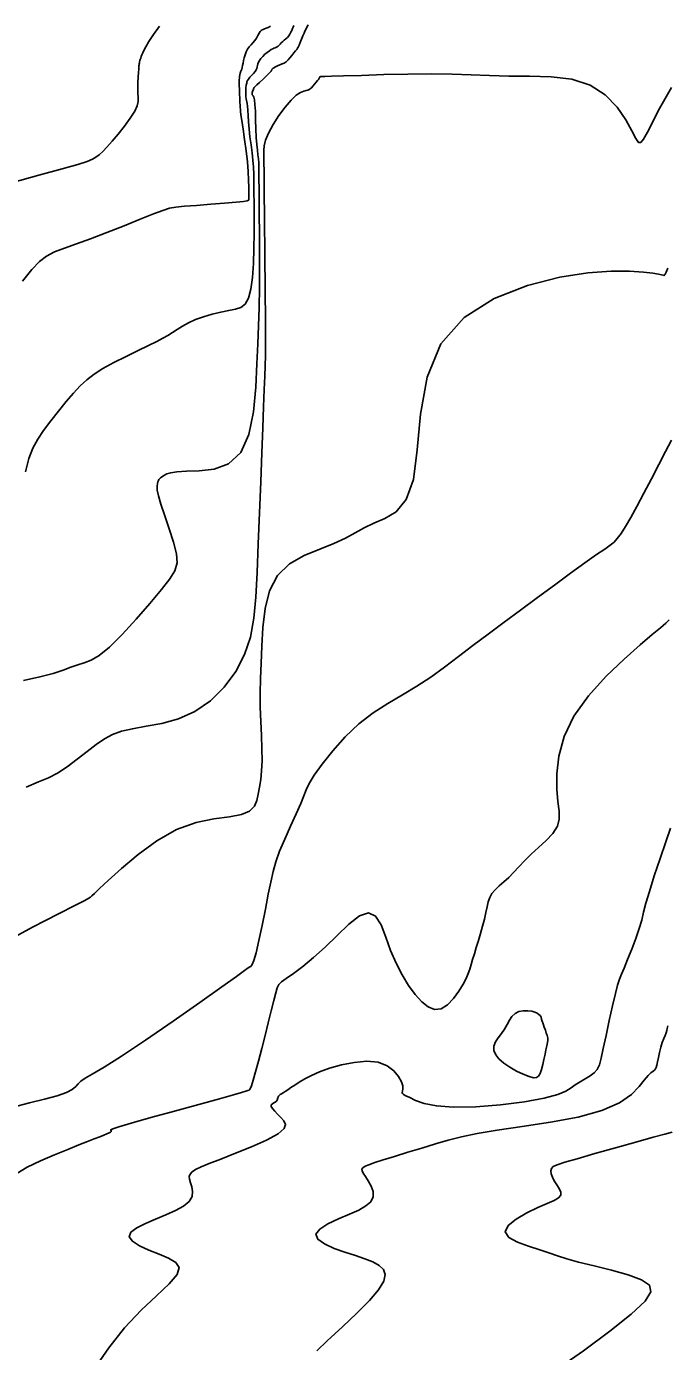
# Model space of a CAD drawing. Extents: x 2566142 to 2571431, y 418755 to 421584.
# Drawn here: x 2568466.2 to 2568693.7, y 420498.8 to 420968.6 of the extents above; entities that cross this region are included whole.
import ezdxf

# ---------------------------------------------------------------- set-up
doc = ezdxf.new("R2010")
doc.units = 0
doc.layers.add('Contour_ADS_Major', color=7, linetype='Continuous')
doc.layers.add('Contour_ADS_Minor', color=7, linetype='Continuous')

msp = doc.modelspace()

# ---------------------------------------------------------------- linework, layer by layer
at = {"layer": 'Contour_ADS_Major'}
for points in [[(2568550.93, 420875.17), (2568550.82, 420887.81), (2568550.69, 420900.27), (2568550.59, 420910.54), (2568550.52, 420917.12), (2568550.48, 420920.54), (2568550.47, 420921.87), (2568550.46, 420922.15), (2568550.44, 420922.29), (2568550.42, 420922.53), (2568550.4, 420922.97), (2568550.38, 420923.71), (2568550.39, 420924.81), (2568550.56, 420926.35), (2568551.08, 420928.35), (2568552.11, 420930.86), (2568553.74, 420933.87), (2568555.79, 420937.06), (2568558, 420940.07), (2568560.12, 420942.55), (2568561.94, 420944.22), (2568563.42, 420945.19), (2568564.58, 420945.69), (2568565.45, 420945.92), (2568566.07, 420946.07), (2568566.51, 420946.23), (2568566.89, 420946.49), (2568567.32, 420946.89), (2568567.85, 420947.49), (2568568.45, 420948.2), (2568569.03, 420948.91), (2568569.5, 420949.5), (2568569.81, 420949.88), (2568569.97, 420950.08), (2568570.04, 420950.17), (2568570.06, 420950.21), (2568570.08, 420950.24), (2568570.09, 420950.27), (2568570.11, 420950.33), (2568570.14, 420950.43), (2568570.17, 420950.56), (2568570.24, 420950.7), (2568570.37, 420950.83), (2568570.57, 420950.91), (2568570.98, 420950.94), (2568572.07, 420950.95), (2568574.44, 420950.99), (2568578.65, 420951.1), (2568585.05, 420951.31), (2568592.98, 420951.56), (2568601.56, 420951.76), (2568609.88, 420951.82), (2568617.28, 420951.69), (2568624, 420951.44), (2568630.53, 420951.2), (2568637.34, 420951.06), (2568644.73, 420951.06), (2568652.36, 420950.83), (2568659.71, 420949.91), (2568666.26, 420947.85), (2568671.59, 420944.39), (2568675.74, 420940.05), (2568678.84, 420935.58), (2568681.01, 420931.67), (2568682.42, 420928.95), (2568683.36, 420927.54), (2568684.15, 420927.45), (2568685.11, 420928.68), (2568686.5, 420931.18), (2568688.29, 420934.64), (2568690.38, 420938.67), (2568692.69, 420942.9), (2568695.09, 420946.98)], [(2568466.06, 420698.93), (2568470.48, 420700.78), (2568473.98, 420702.24), (2568477.19, 420703.89), (2568480.61, 420706.14), (2568484.18, 420708.8), (2568487.7, 420711.54), (2568490.97, 420714.03), (2568493.89, 420716.03), (2568496.76, 420717.56), (2568499.94, 420718.73), (2568503.82, 420719.66), (2568508.67, 420720.49), (2568514.22, 420721.54), (2568520.12, 420723.18), (2568525.98, 420725.78), (2568531.46, 420729.58), (2568536.36, 420734.41), (2568540.47, 420739.95), (2568543.62, 420745.92), (2568545.71, 420752.12), (2568546.94, 420758.8), (2568547.62, 420766.33), (2568548.05, 420775.07), (2568548.47, 420785.2), (2568548.9, 420796.15), (2568549.33, 420807.14), (2568549.73, 420817.41), (2568550.06, 420826.34), (2568550.33, 420833.82), (2568550.55, 420839.92), (2568550.73, 420844.67), (2568550.87, 420848.32), (2568550.97, 420851.97), (2568551.02, 420856.89), (2568551, 420864.38), (2568550.93, 420875.17)], [(2568569.21, 420499.11), (2568572.91, 420502.55), (2568578.35, 420507.59), (2568583.48, 420512.44), (2568587.88, 420516.89), (2568591.16, 420520.72), (2568593, 420523.76), (2568593.52, 420526.11), (2568592.9, 420527.93), (2568591.36, 420529.37), (2568589.09, 420530.6), (2568586.23, 420531.71), (2568582.9, 420532.82), (2568579.21, 420534.02), (2568575.39, 420535.4), (2568571.98, 420536.95), (2568569.6, 420538.63), (2568568.9, 420540.4), (2568570.26, 420542.22), (2568573.19, 420544.05), (2568576.94, 420545.82), (2568580.78, 420547.47), (2568584.08, 420548.99), (2568586.65, 420550.45), (2568588.41, 420551.95), (2568589.26, 420553.62), (2568589.21, 420555.5), (2568588.51, 420557.46), (2568587.48, 420559.32), (2568586.45, 420560.9), (2568585.69, 420562.07), (2568585.29, 420562.89), (2568585.24, 420563.49), (2568585.58, 420563.98), (2568586.35, 420564.48), (2568587.69, 420565.06), (2568589.78, 420565.8), (2568592.79, 420566.78), (2568596.8, 420568.02), (2568601.5, 420569.45), (2568606.48, 420570.95), (2568611.35, 420572.4), (2568615.88, 420573.7), (2568620.58, 420574.9), (2568626.12, 420576.07), (2568633.18, 420577.27), (2568642.14, 420578.59), (2568652.13, 420580.11), (2568661.94, 420581.96), (2568670.41, 420584.24), (2568676.62, 420587), (2568680.84, 420589.95), (2568683.6, 420592.75), (2568685.42, 420595.08), (2568686.77, 420596.66), (2568687.79, 420597.64), (2568688.53, 420598.21), (2568689.04, 420598.6), (2568689.39, 420599), (2568689.64, 420599.55), (2568689.86, 420600.34), (2568690.1, 420601.48), (2568690.44, 420603.04), (2568690.85, 420604.86), (2568691.31, 420606.73), (2568691.81, 420608.43), (2568692.3, 420609.82), (2568692.77, 420610.92), (2568693.16, 420611.83), (2568693.43, 420612.6), (2568693.59, 420613.36), (2568693.72, 420614.28)]]:
    msp.add_lwpolyline(points, dxfattribs=at)
at = {"layer": 'Contour_ADS_Minor'}
for points in [[(2568564.98, 420966.96), (2568565.16, 420967.37), (2568565.31, 420967.69), (2568565.52, 420968.06), (2568565.81, 420968.59), (2568566.18, 420969.23)], [(2568460.94, 420913.22), (2568470.65, 420915.89), (2568478.88, 420918.15), (2568484.46, 420919.73), (2568487.8, 420920.78), (2568489.66, 420921.54), (2568490.83, 420922.25), (2568491.97, 420923.14), (2568493.26, 420924.31), (2568494.79, 420925.87), (2568496.62, 420927.92), (2568498.76, 420930.48), (2568501, 420933.31), (2568503.05, 420936.11), (2568504.61, 420938.57), (2568505.49, 420940.49), (2568505.83, 420942.03), (2568505.83, 420943.44), (2568505.74, 420944.98), (2568505.71, 420946.82), (2568505.77, 420948.82), (2568505.86, 420950.74), (2568505.96, 420952.36), (2568506.04, 420953.51), (2568506.09, 420954.25), (2568506.13, 420954.73), (2568506.16, 420955.08), (2568506.21, 420955.41), (2568506.27, 420955.75), (2568506.34, 420956.12), (2568506.45, 420956.52), (2568506.59, 420956.95), (2568506.76, 420957.43), (2568506.97, 420957.96), (2568507.2, 420958.55), (2568507.48, 420959.23), (2568507.9, 420960.13), (2568508.6, 420961.42), (2568509.68, 420963.26), (2568511.28, 420965.76), (2568513.47, 420968.76)], [(2568464.87, 420878.31), (2568468.18, 420882.51), (2568470.8, 420885.29), (2568473.31, 420887.18), (2568476.22, 420888.69), (2568479.73, 420890.08), (2568483.94, 420891.55), (2568488.97, 420893.33), (2568494.79, 420895.53), (2568500.88, 420897.95), (2568506.6, 420900.26), (2568511.3, 420902.15), (2568514.55, 420903.42), (2568516.94, 420904.16), (2568519.24, 420904.57), (2568522.28, 420904.87), (2568526.57, 420905.21), (2568531.59, 420905.58), (2568536.53, 420905.96), (2568540.6, 420906.3), (2568543.19, 420906.59), (2568544.53, 420906.82), (2568545.03, 420907.02), (2568545.1, 420907.2), (2568545.11, 420907.42), (2568545.11, 420907.81), (2568545.11, 420908.54), (2568545.11, 420909.77), (2568545.1, 420911.64), (2568545.05, 420914.13), (2568544.9, 420917.17), (2568544.62, 420920.69), (2568544.17, 420924.59), (2568543.62, 420928.56), (2568543.08, 420932.24), (2568542.63, 420935.25), (2568542.33, 420937.35), (2568542.18, 420938.64), (2568542.11, 420939.37), (2568542.08, 420939.75), (2568542.06, 420939.99), (2568542.02, 420940.27), (2568541.98, 420940.77), (2568541.92, 420941.66), (2568541.86, 420943.04), (2568541.8, 420944.7), (2568541.75, 420946.36), (2568541.71, 420947.74), (2568541.69, 420948.65), (2568541.69, 420949.18), (2568541.71, 420949.53), (2568541.74, 420949.87), (2568541.79, 420950.35), (2568541.84, 420950.93), (2568541.92, 420951.51), (2568542.02, 420952.03), (2568542.14, 420952.43), (2568542.29, 420952.75), (2568542.44, 420953.08), (2568542.59, 420953.5), (2568542.73, 420954.06), (2568542.88, 420954.76), (2568543.05, 420955.59), (2568543.25, 420956.52), (2568543.49, 420957.53), (2568543.8, 420958.57), (2568544.18, 420959.59), (2568544.66, 420960.54), (2568545.24, 420961.36), (2568545.89, 420962.12), (2568546.56, 420962.87), (2568547.21, 420963.66), (2568547.8, 420964.53), (2568548.32, 420965.42), (2568548.78, 420966.23), (2568549.16, 420966.86), (2568549.49, 420967.25)], [(2568518.41, 420785.8), (2568516.9, 420790.49), (2568515.26, 420795.15), (2568513.87, 420799.21), (2568513.01, 420802.21), (2568512.62, 420804.28), (2568512.55, 420805.64), (2568512.65, 420806.54), (2568512.81, 420807.18), (2568513.01, 420807.65), (2568513.22, 420808), (2568513.47, 420808.29), (2568513.75, 420808.57), (2568514.09, 420808.87), (2568514.55, 420809.2), (2568515.17, 420809.57), (2568516.04, 420809.99), (2568517.42, 420810.41), (2568519.62, 420810.74), (2568522.95, 420810.93), (2568527.53, 420811.05), (2568532.78, 420811.69), (2568537.94, 420813.61), (2568542.24, 420817.54), (2568545.11, 420823.93), (2568546.76, 420832.02), (2568547.59, 420840.74), (2568547.99, 420849.02), (2568548.3, 420856.1), (2568548.56, 420862.46), (2568548.77, 420868.91), (2568548.89, 420876.23), (2568548.93, 420884.9), (2568548.9, 420894.17), (2568548.83, 420902.99), (2568548.76, 420910.29), (2568548.71, 420915.29), (2568548.67, 420918.4), (2568548.61, 420920.3), (2568548.51, 420921.67), (2568548.35, 420923.09), (2568548.15, 420924.76), (2568547.95, 420926.81), (2568547.77, 420929.32), (2568547.64, 420932.32), (2568547.53, 420935.53), (2568547.42, 420938.55), (2568547.28, 420941.01), (2568547.08, 420942.63), (2568546.85, 420943.54), (2568546.64, 420944), (2568546.45, 420944.23), (2568546.34, 420944.44), (2568546.29, 420944.68), (2568546.29, 420944.94), (2568546.35, 420945.24), (2568546.46, 420945.58), (2568546.59, 420945.93), (2568546.71, 420946.26), (2568546.82, 420946.53), (2568546.91, 420946.75), (2568547.06, 420946.98), (2568547.38, 420947.34), (2568547.98, 420947.93), (2568548.91, 420948.82), (2568550.03, 420949.88), (2568551.15, 420950.95), (2568552.08, 420951.84), (2568552.68, 420952.44), (2568553, 420952.79), (2568553.12, 420952.97), (2568553.16, 420953.07), (2568553.18, 420953.17), (2568553.22, 420953.27), (2568553.28, 420953.39), (2568553.36, 420953.51), (2568553.49, 420953.64), (2568553.7, 420953.8), (2568554.04, 420954.01), (2568554.56, 420954.28), (2568555.29, 420954.63), (2568556.12, 420955.02), (2568556.93, 420955.38), (2568557.6, 420955.68), (2568558.04, 420955.88), (2568558.34, 420956.07), (2568558.63, 420956.34), (2568559.03, 420956.8), (2568559.62, 420957.53), (2568560.34, 420958.4), (2568561.07, 420959.28), (2568561.68, 420960.02), (2568562.1, 420960.52), (2568562.38, 420960.9), (2568562.63, 420961.34), (2568562.93, 420961.99), (2568563.34, 420962.97), (2568563.83, 420964.15), (2568564.31, 420965.33), (2568564.71, 420966.31), (2568564.98, 420966.96)], [(2568526.22, 420864.71), (2568529.07, 420865.74), (2568532.13, 420866.63), (2568535.16, 420867.37), (2568537.96, 420867.94), (2568540.34, 420868.39), (2568542.28, 420869.02), (2568543.83, 420870.18), (2568545, 420872.25), (2568545.83, 420875.46), (2568546.38, 420879.66), (2568546.71, 420884.57), (2568546.89, 420889.9), (2568546.97, 420895.39), (2568546.99, 420900.76), (2568546.97, 420905.73), (2568546.93, 420910.03), (2568546.91, 420913.47), (2568546.86, 420916.27), (2568546.76, 420918.73), (2568546.56, 420921.18), (2568546.26, 420923.84), (2568545.89, 420926.66), (2568545.51, 420929.52), (2568545.2, 420932.28), (2568544.99, 420934.84), (2568544.86, 420937.09), (2568544.77, 420938.96), (2568544.68, 420940.38), (2568544.57, 420941.31), (2568544.44, 420941.91), (2568544.31, 420942.39), (2568544.19, 420942.95), (2568544.1, 420943.74), (2568544.04, 420944.69), (2568544.02, 420945.65), (2568544.03, 420946.49), (2568544.07, 420947.12), (2568544.14, 420947.56), (2568544.21, 420947.9), (2568544.28, 420948.2), (2568544.35, 420948.55), (2568544.45, 420948.95), (2568544.65, 420949.43), (2568545, 420949.98), (2568545.52, 420950.63), (2568546.16, 420951.32), (2568546.79, 420952.01), (2568547.34, 420952.67), (2568547.71, 420953.25), (2568547.94, 420953.77), (2568548.09, 420954.28), (2568548.2, 420954.8), (2568548.34, 420955.35), (2568548.55, 420955.96), (2568548.88, 420956.61), (2568549.36, 420957.31), (2568550.02, 420958.04), (2568550.81, 420958.77), (2568551.63, 420959.44), (2568552.4, 420960.02), (2568553.06, 420960.45), (2568553.6, 420960.76), (2568554.04, 420960.97), (2568554.4, 420961.11), (2568554.69, 420961.19), (2568554.94, 420961.28), (2568555.19, 420961.4), (2568555.47, 420961.61), (2568555.8, 420961.93), (2568556.2, 420962.34), (2568556.64, 420962.81), (2568557.14, 420963.29), (2568557.68, 420963.76), (2568558.24, 420964.23), (2568558.78, 420964.73), (2568559.27, 420965.28), (2568559.7, 420965.9), (2568560.06, 420966.57), (2568560.37, 420967.24), (2568560.64, 420967.87), (2568560.88, 420968.43), (2568561.12, 420968.95)], [(2568549.49, 420967.25), (2568549.8, 420967.47), (2568550.17, 420967.6), (2568550.64, 420967.75), (2568551.27, 420967.98), (2568552, 420968.32), (2568552.77, 420968.73)], [(2568575.3, 420785.29), (2568579.41, 420787.2), (2568582.84, 420789.08), (2568586.03, 420790.88), (2568589.44, 420792.53), (2568593.34, 420794.16), (2568597.34, 420796.6), (2568600.91, 420800.87), (2568603.5, 420807.98), (2568604.87, 420818.49), (2568606.06, 420831.15), (2568608.4, 420844.27), (2568613.25, 420856.14), (2568621.49, 420865.42), (2568632.19, 420872.16), (2568643.96, 420876.78), (2568655.41, 420879.69), (2568665.38, 420881.29), (2568673.64, 420881.91), (2568680.22, 420881.9), (2568685.12, 420881.57), (2568688.42, 420881.19), (2568690.42, 420880.86), (2568691.51, 420880.6), (2568692.06, 420880.44), (2568692.38, 420880.39), (2568692.58, 420880.43), (2568692.7, 420880.54), (2568692.78, 420880.67), (2568692.88, 420880.86), (2568693.15, 420881.49), (2568693.74, 420882.98)], [(2568465.84, 420810.69), (2568467.02, 420815.4), (2568468.46, 420819.13), (2568470.21, 420822.32), (2568472.32, 420825.42), (2568474.81, 420828.77), (2568477.53, 420832.24), (2568480.29, 420835.61), (2568482.9, 420838.65), (2568485.27, 420841.19), (2568487.6, 420843.37), (2568490.19, 420845.36), (2568493.35, 420847.36), (2568497.25, 420849.49), (2568501.56, 420851.67), (2568505.81, 420853.73), (2568509.56, 420855.53), (2568512.46, 420856.96), (2568514.65, 420858.1), (2568516.42, 420859.11), (2568518.03, 420860.11), (2568519.72, 420861.22), (2568521.59, 420862.39), (2568523.73, 420863.58), (2568526.22, 420864.71)], [(2568460.98, 420585.39), (2568467.25, 420586.94), (2568472.67, 420588.28), (2568477.1, 420589.48), (2568480.37, 420590.6), (2568482.45, 420591.68), (2568483.68, 420592.73), (2568484.54, 420593.74), (2568485.49, 420594.7), (2568487, 420595.69), (2568489.58, 420597.15), (2568493.73, 420599.59), (2568499.97, 420603.53), (2568508.5, 420609.24), (2568518.22, 420615.93), (2568527.71, 420622.58), (2568535.56, 420628.13), (2568540.72, 420631.82), (2568543.59, 420633.88), (2568544.91, 420634.83), (2568545.47, 420635.17), (2568545.88, 420635.39), (2568546.35, 420635.99), (2568546.94, 420637.42), (2568547.71, 420640.18), (2568548.7, 420644.52), (2568549.83, 420649.91), (2568550.97, 420655.62), (2568552, 420660.93), (2568552.86, 420665.28), (2568553.7, 420668.96), (2568554.69, 420672.43), (2568556.04, 420676.17), (2568557.86, 420680.48), (2568559.92, 420685.05), (2568561.91, 420689.42), (2568563.53, 420693.12), (2568564.59, 420695.84), (2568565.43, 420698.02), (2568566.51, 420700.26), (2568568.29, 420703.15), (2568571.12, 420707.13), (2568574.88, 420711.83), (2568579.31, 420716.75), (2568584.17, 420721.36), (2568589.25, 420725.26), (2568594.43, 420728.6), (2568599.61, 420731.66), (2568604.7, 420734.7), (2568609.65, 420737.97), (2568614.53, 420741.47), (2568619.48, 420745.19), (2568624.61, 420749.1), (2568630.01, 420753.17), (2568635.67, 420757.39), (2568641.52, 420761.71), (2568647.5, 420766.12), (2568653.52, 420770.54), (2568659.25, 420774.74), (2568664.36, 420778.44), (2568668.47, 420781.37), (2568671.37, 420783.35), (2568673.3, 420784.69), (2568674.67, 420785.79), (2568675.85, 420787.07), (2568677.19, 420788.88), (2568678.78, 420791.33), (2568680.64, 420794.49), (2568682.8, 420798.43), (2568685.28, 420803.11), (2568687.92, 420808.21), (2568690.54, 420813.3), (2568692.97, 420817.99), (2568695.08, 420821.97)], [(2568465.14, 420736.75), (2568471, 420738.01), (2568475.64, 420739.27), (2568479.21, 420740.46), (2568482.01, 420741.51), (2568484.4, 420742.35), (2568486.67, 420743.02), (2568489.13, 420743.93), (2568492.05, 420745.59), (2568495.69, 420748.51), (2568500.2, 420752.99), (2568505.15, 420758.43), (2568509.98, 420764.04), (2568514.1, 420768.99), (2568517.08, 420772.73), (2568518.89, 420775.66), (2568519.64, 420778.42), (2568519.43, 420781.66), (2568518.41, 420785.8)], [(2568456.89, 420643.05), (2568468.34, 420649.26), (2568477.64, 420654), (2568483.67, 420657.04), (2568486.94, 420658.71), (2568488.39, 420659.51), (2568488.93, 420659.9), (2568489.42, 420660.35), (2568490.36, 420661.25), (2568492.16, 420662.97), (2568495.25, 420665.85), (2568499.91, 420670.08), (2568505.81, 420675.04), (2568512.49, 420679.91), (2568519.49, 420683.87), (2568526.37, 420686.35), (2568532.74, 420687.68), (2568538.26, 420688.45), (2568542.55, 420689.22), (2568545.4, 420690.46), (2568547.07, 420692.16), (2568547.96, 420694.21), (2568548.47, 420696.49), (2568548.93, 420698.93), (2568549.35, 420701.61), (2568549.66, 420704.69), (2568549.8, 420708.29), (2568549.74, 420712.49), (2568549.56, 420717.18), (2568549.34, 420722.15), (2568549.18, 420727.23), (2568549.17, 420732.28), (2568549.28, 420737.45), (2568549.48, 420742.93), (2568549.74, 420748.92), (2568550.09, 420755.49), (2568550.85, 420762.23), (2568552.45, 420768.58), (2568555.27, 420774), (2568559.55, 420778.09), (2568564.77, 420781.09), (2568570.25, 420783.36), (2568575.3, 420785.29)], [(2568654.33, 420703.6), (2568655.07, 420709.92), (2568656.97, 420716.85), (2568660.43, 420724.09), (2568665.63, 420731.34), (2568671.88, 420738.22), (2568678.29, 420744.36), (2568683.96, 420749.38), (2568688.2, 420753), (2568691.12, 420755.46), (2568693.04, 420757.11), (2568694.27, 420758.27)], [(2568466.5, 420564.16), (2568471.15, 420566.42), (2568476.15, 420568.58), (2568480.85, 420570.49), (2568484.76, 420572.05), (2568487.86, 420573.29), (2568490.29, 420574.25), (2568492.19, 420574.99), (2568493.66, 420575.57), (2568494.77, 420576.01), (2568495.55, 420576.35), (2568496.03, 420576.61), (2568496.28, 420576.82), (2568496.34, 420577), (2568496.28, 420577.15), (2568496.15, 420577.28), (2568496.14, 420577.44), (2568496.85, 420577.79), (2568499.03, 420578.52), (2568503.39, 420579.81), (2568510.31, 420581.76), (2568518.76, 420584.09), (2568527.34, 420586.45), (2568534.65, 420588.45), (2568539.63, 420589.82), (2568542.56, 420590.64), (2568544.07, 420591.08), (2568544.78, 420591.31), (2568545.23, 420591.53), (2568545.61, 420592.01), (2568546.04, 420593.06), (2568546.64, 420594.98), (2568547.49, 420597.96), (2568548.54, 420601.81), (2568549.71, 420606.21), (2568550.9, 420610.83), (2568552.03, 420615.38), (2568553.06, 420619.6), (2568553.95, 420623.23), (2568554.65, 420626.01), (2568555.18, 420627.8), (2568555.79, 420628.95), (2568556.76, 420629.89), (2568558.41, 420631.08), (2568560.95, 420632.89), (2568564.24, 420635.36), (2568568.07, 420638.47), (2568572.23, 420642.2), (2568576.48, 420646.38), (2568580.62, 420650.34), (2568584.4, 420653.29), (2568587.6, 420654.42), (2568590.08, 420653.19), (2568592.03, 420650.07), (2568593.72, 420645.79), (2568595.42, 420641.06), (2568597.36, 420636.51), (2568599.51, 420632.32), (2568601.79, 420628.58), (2568604.12, 420625.37), (2568606.44, 420622.79), (2568608.73, 420620.99), (2568611.02, 420620.13), (2568613.3, 420620.36), (2568615.57, 420621.76), (2568617.72, 420623.96), (2568619.63, 420626.53), (2568621.16, 420629.01), (2568622.23, 420631.07), (2568622.95, 420632.8), (2568623.48, 420634.38), (2568623.95, 420636), (2568624.5, 420637.83), (2568625.13, 420639.87), (2568625.81, 420642.11), (2568626.55, 420644.52), (2568627.3, 420647.07), (2568628.03, 420649.66), (2568628.69, 420652.15), (2568629.24, 420654.45), (2568629.66, 420656.46), (2568630.07, 420658.21), (2568630.59, 420659.77), (2568631.37, 420661.19), (2568632.51, 420662.55), (2568633.95, 420663.9), (2568635.58, 420665.33), (2568637.3, 420666.91), (2568639.05, 420668.69), (2568640.89, 420670.67), (2568642.93, 420672.82), (2568645.27, 420675.11), (2568647.93, 420677.52), (2568650.62, 420680.01), (2568652.97, 420682.54), (2568654.6, 420685.07), (2568655.26, 420687.63), (2568655.2, 420690.46), (2568654.78, 420693.88), (2568654.36, 420698.19), (2568654.33, 420703.6)], [(2568557.29, 420590.56), (2568558.03, 420591.03), (2568558.94, 420591.64), (2568560.05, 420592.38), (2568561.4, 420593.27), (2568563.01, 420594.29), (2568564.95, 420595.45), (2568567.3, 420596.7), (2568570.19, 420597.98), (2568573.72, 420599.25), (2568577.93, 420600.43), (2568582.49, 420601.32), (2568586.98, 420601.71), (2568591, 420601.36), (2568594.2, 420600.17), (2568596.6, 420598.38), (2568598.25, 420596.36), (2568599.25, 420594.48), (2568599.69, 420593), (2568599.74, 420591.93), (2568599.61, 420591.18), (2568599.5, 420590.67), (2568599.58, 420590.3), (2568599.98, 420589.96), (2568600.81, 420589.52), (2568602.18, 420588.84), (2568604.23, 420587.86), (2568607.29, 420586.78), (2568611.68, 420585.88), (2568617.77, 420585.42), (2568625.63, 420585.61), (2568634.38, 420586.33), (2568642.86, 420587.4), (2568649.9, 420588.64), (2568654.69, 420589.9), (2568657.63, 420591.13), (2568659.47, 420592.31), (2568660.94, 420593.43), (2568662.62, 420594.48), (2568664.45, 420595.49), (2568666.21, 420596.51), (2568667.69, 420597.58), (2568668.74, 420598.79), (2568669.48, 420600.42), (2568670.13, 420602.79), (2568670.87, 420606.23), (2568671.86, 420610.89), (2568673.01, 420616.2), (2568674.16, 420621.4), (2568675.16, 420625.76), (2568675.93, 420628.75), (2568676.58, 420630.81), (2568677.28, 420632.59), (2568678.22, 420634.76), (2568679.49, 420637.8), (2568680.95, 420641.44), (2568682.4, 420645.25), (2568683.62, 420648.78), (2568684.49, 420651.75), (2568685.19, 420654.57), (2568686.01, 420657.79), (2568687.21, 420661.97), (2568688.97, 420667.44), (2568691.05, 420673.57), (2568693.09, 420679.51), (2568694.76, 420684.38)], [(2568490.13, 420492.44), (2568495.46, 420500.08), (2568501.04, 420507.24), (2568506.86, 420513.43), (2568512.37, 420518.6), (2568516.89, 420522.8), (2568519.72, 420526.1), (2568520.36, 420528.57), (2568519.16, 420530.44), (2568516.62, 420531.94), (2568513.27, 420533.31), (2568509.66, 420534.76), (2568506.32, 420536.3), (2568503.8, 420537.89), (2568502.66, 420539.5), (2568503.28, 420541.09), (2568505.35, 420542.66), (2568508.42, 420544.21), (2568512.01, 420545.75), (2568515.67, 420547.26), (2568519.09, 420548.8), (2568521.97, 420550.37), (2568524, 420552.03), (2568525, 420553.77), (2568525.18, 420555.51), (2568524.87, 420557.18), (2568524.41, 420558.65), (2568524.07, 420559.87), (2568523.99, 420560.87), (2568524.26, 420561.73), (2568524.96, 420562.53), (2568526.2, 420563.33), (2568528.17, 420564.26), (2568531.08, 420565.46), (2568535.14, 420567.04), (2568540.37, 420569.09), (2568546.09, 420571.42), (2568551.41, 420573.8), (2568555.46, 420576), (2568557.6, 420577.84), (2568558.13, 420579.36), (2568557.58, 420580.66), (2568556.49, 420581.84), (2568555.33, 420582.96), (2568554.28, 420584.02), (2568553.48, 420584.95), (2568553.06, 420585.71), (2568553.09, 420586.27), (2568553.46, 420586.68), (2568553.99, 420586.98), (2568554.5, 420587.25), (2568554.87, 420587.54), (2568555.1, 420587.84), (2568555.24, 420588.14), (2568555.33, 420588.45), (2568555.41, 420588.75), (2568555.51, 420589.05), (2568555.67, 420589.34), (2568555.9, 420589.62), (2568556.24, 420589.89), (2568556.69, 420590.19), (2568557.29, 420590.56)], [(2568654.24, 420492.45), (2568663.82, 420499.12), (2568673.14, 420505.99), (2568680.81, 420512.09), (2568685.68, 420516.69), (2568687.75, 420519.98), (2568687.25, 420522.38), (2568684.45, 420524.28), (2568679.7, 420526.03), (2568673.8, 420527.67), (2568667.64, 420529.17), (2568662.12, 420530.52), (2568657.89, 420531.69), (2568654.59, 420532.77), (2568651.6, 420533.82), (2568648.31, 420534.93), (2568644.36, 420536.18), (2568640.4, 420537.62), (2568637.31, 420539.29), (2568636.01, 420541.24), (2568637.08, 420543.47), (2568639.96, 420545.8), (2568643.79, 420548.01), (2568647.69, 420549.9), (2568650.95, 420551.31), (2568653.4, 420552.37), (2568655.03, 420553.27), (2568655.83, 420554.21), (2568655.83, 420555.33), (2568655.26, 420556.61), (2568654.39, 420557.96), (2568653.49, 420559.32), (2568652.79, 420560.61), (2568652.38, 420561.8), (2568652.26, 420562.83), (2568652.47, 420563.69), (2568653.1, 420564.38), (2568654.53, 420565.05), (2568657.21, 420565.92), (2568661.58, 420567.19), (2568667.84, 420568.97), (2568675.16, 420571.05), (2568682.43, 420573.09), (2568688.58, 420574.79), (2568692.76, 420575.9), (2568695.26, 420576.55)], [(2568462.82, 420561.91), (2568466.5, 420564.16)]]:
    msp.add_lwpolyline(points, dxfattribs=at)
msp.add_lwpolyline([(2568644.54, 420596.3), (2568646.06, 420595.91), (2568647.13, 420595.96), (2568647.88, 420596.46), (2568648.45, 420597.42), (2568648.95, 420598.84), (2568649.41, 420600.55), (2568649.82, 420602.4), (2568650.2, 420604.21), (2568650.53, 420605.83), (2568650.81, 420607.22), (2568651.02, 420608.37), (2568651.15, 420609.27), (2568651.18, 420609.92), (2568651.1, 420610.45), (2568650.93, 420611.01), (2568650.66, 420611.73), (2568650.31, 420612.73), (2568649.9, 420613.87), (2568649.52, 420615), (2568649.2, 420615.94), (2568649, 420616.57), (2568648.89, 420616.94), (2568648.85, 420617.14), (2568648.84, 420617.24), (2568648.83, 420617.34), (2568648.79, 420617.46), (2568648.67, 420617.65), (2568648.44, 420617.92), (2568648.04, 420618.3), (2568647.44, 420618.74), (2568646.61, 420619.16), (2568645.48, 420619.49), (2568644.07, 420619.67), (2568642.5, 420619.64), (2568640.94, 420619.32), (2568639.56, 420618.66), (2568638.47, 420617.61), (2568637.59, 420616.27), (2568636.75, 420614.75), (2568635.83, 420613.16), (2568634.72, 420611.6), (2568633.59, 420610.07), (2568632.64, 420608.57), (2568632.08, 420607.08), (2568632.09, 420605.58), (2568632.69, 420604.07), (2568633.85, 420602.57), (2568635.54, 420601.08), (2568637.71, 420599.61), (2568640.12, 420598.25), (2568642.49, 420597.11), (2568644.54, 420596.3)], close=True, dxfattribs=at)

doc.saveas('drawing.dxf')
